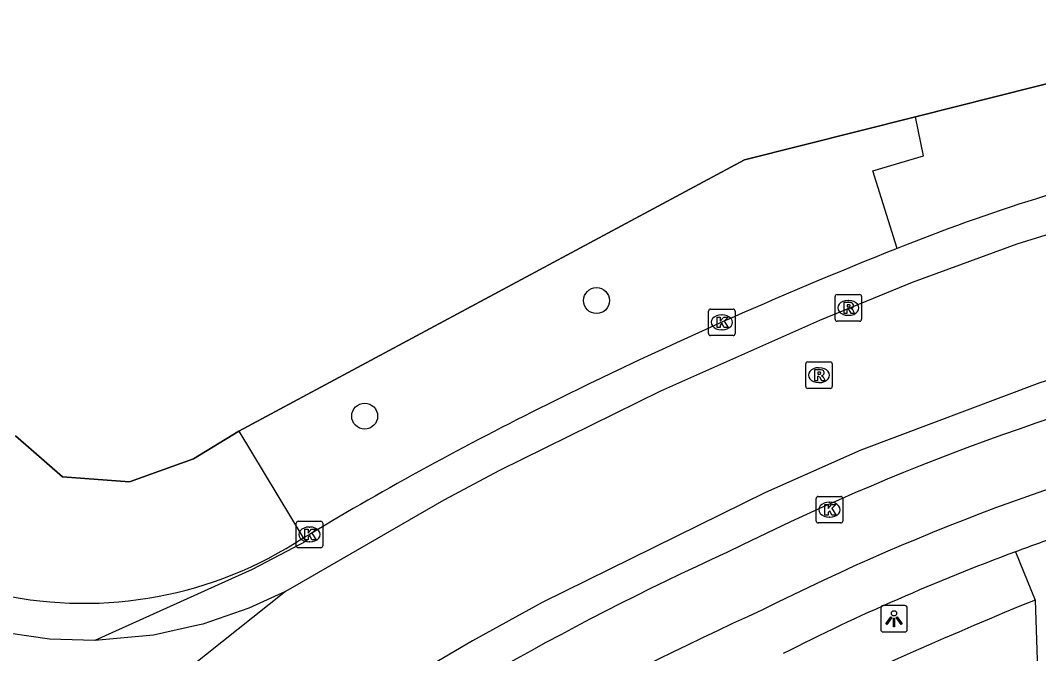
# Model space of a CAD drawing. Extents: x 156651 to 158072, y 387631 to 388990.
# Drawn here: x 157534.75 to 157573.12, y 388274.57 to 388298.42 of the extents above; entities that cross this region are included whole.
import ezdxf

# ---------------------------------------------------------------- set-up
doc = ezdxf.new("R2010")
doc.units = 0
for name, color, linetype in [('IMGEO_Berm_groen', 7, 'Continuous'), ('IMGEO_Boom', 7, 'Continuous'), ('IMGEO_Groenvoorziening', 7, 'Continuous'), ('IMGEO_Hek', 7, 'Continuous'), ('IMGEO_Kolk', 7, 'Continuous'), ('IMGEO_Lichtpunt', 7, 'Continuous'), ('IMGEO_Rijbaan_lokaal_gesloten', 7, 'Continuous'), ('IMGEO_Rijbaan_lokaal_open', 7, 'Continuous'), ('IMGEO_Rioolput', 7, 'Continuous'), ('IMGEO_Voetpad_halfverhard', 7, 'Continuous'), ('IMGEO_Voetpad_open', 7, 'Continuous')]:
    doc.layers.add(name, color=color, linetype=linetype)

msp = doc.modelspace()

# ---------------------------------------------------------------- linework, layer by layer
at = {"layer": 'IMGEO_Berm_groen'}
msp.add_lwpolyline([(157542.983, 388282.939), (157562.041, 388293.167), (157568.49, 388294.791)], dxfattribs=at)
at = {"layer": 'IMGEO_Boom'}
for centre in [(157556.466, 388287.863), (157547.728, 388283.511)]:
    msp.add_circle(centre, 0.489, dxfattribs=at)
at = {"layer": 'IMGEO_Groenvoorziening'}
msp.add_arc((157634.158, 388126.334), 162.222, 112.14994, 119.20658, dxfattribs=at)
at = {"layer": 'IMGEO_Hek'}
for points in [[(157576.008, 388296.685), (157568.49, 388294.791)], [(157568.49, 388294.791), (157562.041, 388293.167), (157542.983, 388282.939)], [(157542.983, 388282.939), (157541.277, 388281.899), (157538.863, 388281.032), (157536.341, 388281.225), (157534.566, 388282.769)]]:
    msp.add_lwpolyline(points, dxfattribs=at)
at = {"layer": 'IMGEO_Kolk'}
for p, q in [((157560.685, 388286.619), (157560.685, 388287.471)), ((157560.76, 388287.545), (157561.612, 388287.545)), ((157561.686, 388287.471), (157561.686, 388286.619)), ((157561.173, 388287.325), (157561.198, 388287.325)), ((157561.196, 388286.765), (157561.171, 388286.765)), ((157561.612, 388286.545), (157560.76, 388286.545)), ((157564.745, 388279.56), (157564.745, 388280.412)), ((157564.82, 388280.486), (157565.672, 388280.486)), ((157565.233, 388280.266), (157565.258, 388280.266)), ((157565.746, 388280.412), (157565.746, 388279.56)), ((157545.149, 388278.628), (157545.149, 388279.48)), ((157545.224, 388279.554), (157546.076, 388279.554)), ((157546.15, 388279.48), (157546.15, 388278.628)), ((157565.672, 388279.486), (157564.82, 388279.486)), ((157565.256, 388279.706), (157565.231, 388279.706)), ((157545.637, 388279.334), (157545.662, 388279.334)), ((157545.66, 388278.774), (157545.635, 388278.774)), ((157546.076, 388278.554), (157545.224, 388278.554))]:
    msp.add_line(p, q, dxfattribs=at)
for points in [[(157560.685, 388286.619), (157560.685, 388287.471)], [(157560.76, 388287.545), (157561.612, 388287.545)], [(157561.686, 388287.471), (157561.686, 388286.619)], [(157561.006, 388287.245), (157561.129, 388287.245), (157561.129, 388287.094), (157561.259, 388287.245), (157561.423, 388287.245), (157561.277, 388287.094), (157561.43, 388286.845), (157561.278, 388286.845), (157561.193, 388287.009), (157561.129, 388286.942), (157561.129, 388286.845), (157561.006, 388286.845), (157561.006, 388287.245)], [(157561.612, 388286.545), (157560.76, 388286.545)], [(157564.745, 388279.56), (157564.745, 388280.412)], [(157564.82, 388280.486), (157565.672, 388280.486)], [(157565.066, 388280.186), (157565.189, 388280.186), (157565.189, 388280.035), (157565.319, 388280.186), (157565.483, 388280.186), (157565.337, 388280.035), (157565.49, 388279.786), (157565.338, 388279.786), (157565.253, 388279.95), (157565.189, 388279.883), (157565.189, 388279.786), (157565.066, 388279.786), (157565.066, 388280.186)], [(157565.746, 388280.412), (157565.746, 388279.56)], [(157545.149, 388278.628), (157545.149, 388279.48)], [(157545.224, 388279.554), (157546.076, 388279.554)], [(157546.15, 388279.48), (157546.15, 388278.628)], [(157565.672, 388279.486), (157564.82, 388279.486)], [(157545.47, 388279.254), (157545.593, 388279.254), (157545.593, 388279.103), (157545.723, 388279.254), (157545.887, 388279.254), (157545.741, 388279.103), (157545.894, 388278.854), (157545.742, 388278.854), (157545.657, 388279.018), (157545.593, 388278.951), (157545.593, 388278.854), (157545.47, 388278.854), (157545.47, 388279.254)], [(157546.076, 388278.554), (157545.224, 388278.554)]]:
    msp.add_lwpolyline(points, dxfattribs=at)
for centre, start, end in [((157560.762, 388287.469), 91.552, 178.448), ((157560.762, 388287.469), 91.552, 178.448), ((157561.61, 388287.469), 1.552, 88.448), ((157561.61, 388287.469), 1.552, 88.448), ((157560.762, 388286.621), 181.552, 268.448), ((157560.762, 388286.621), 181.552, 268.448), ((157561.61, 388286.621), 271.552, 358.448), ((157561.61, 388286.621), 271.552, 358.448), ((157564.822, 388280.41), 91.552, 178.448), ((157564.822, 388280.41), 91.552, 178.448), ((157565.67, 388280.41), 1.552, 88.448), ((157565.67, 388280.41), 1.552, 88.448), ((157545.226, 388279.478), 91.552, 178.448), ((157545.226, 388279.478), 91.552, 178.448), ((157546.074, 388279.478), 1.552, 88.448), ((157546.074, 388279.478), 1.552, 88.448), ((157564.822, 388279.562), 181.552, 268.448), ((157564.822, 388279.562), 181.552, 268.448), ((157565.67, 388279.562), 271.552, 358.448), ((157565.67, 388279.562), 271.552, 358.448), ((157545.226, 388278.63), 181.552, 268.448), ((157545.226, 388278.63), 181.552, 268.448), ((157546.074, 388278.63), 271.552, 358.448), ((157546.074, 388278.63), 271.552, 358.448)]:
    msp.add_arc(centre, 0.0765, start, end, dxfattribs=at)
for centre, major_axis, ratio, start_param, end_param in [((157561.172, 388287.045), (-0.387, 0.002), 0.722429, 4.712389, 7.853982), ((157561.197, 388287.045), (-0.39, 0.002), 0.717154, 1.570796, 4.712389), ((157565.232, 388279.986), (-0.387, 0.002), 0.722429, 4.712389, 7.853982), ((157565.257, 388279.986), (-0.39, 0.002), 0.717154, 1.570796, 4.712389), ((157545.636, 388279.054), (-0.387, 0.002), 0.722429, 4.712389, 7.853982), ((157545.661, 388279.054), (-0.39, 0.002), 0.717154, 1.570796, 4.712389)]:
    msp.add_ellipse(centre, major_axis=major_axis, ratio=ratio, start_param=start_param, end_param=end_param, dxfattribs=at)
at = {"layer": 'IMGEO_Lichtpunt'}
for p, q in [((157567.176, 388276.284), (157567.176, 388275.477)), ((157567.176, 388276.284), (157567.176, 388275.477)), ((157568.078, 388276.379), (157567.27, 388276.379)), ((157568.078, 388276.379), (157567.27, 388276.379)), ((157568.172, 388275.477), (157568.172, 388276.284)), ((157568.172, 388275.477), (157568.172, 388276.284)), ((157567.27, 388275.383), (157568.078, 388275.383)), ((157567.27, 388275.383), (157568.078, 388275.383))]:
    msp.add_line(p, q, dxfattribs=at)
for points in [[(157567.55, 388275.948), (157567.589, 388275.92), (157567.401, 388275.658), (157567.363, 388275.685), (157567.55, 388275.948)], [(157567.652, 388275.9), (157567.699, 388275.9), (157567.699, 388275.578), (157567.652, 388275.578), (157567.652, 388275.9)], [(157567.762, 388275.92), (157567.8, 388275.947), (157567.987, 388275.685), (157567.948, 388275.657), (157567.762, 388275.92)]]:
    msp.add_lwpolyline(points, dxfattribs=at)
msp.add_circle((157567.675, 388276.082), 0.0994, dxfattribs=at)
for centre, start, end in [((157567.27, 388276.284), 90, 180), ((157567.27, 388276.284), 90, 180), ((157568.078, 388276.284), 0, 90), ((157568.078, 388276.284), 0, 90), ((157567.27, 388275.477), 180, 270), ((157567.27, 388275.477), 180, 270), ((157568.078, 388275.477), 270, 0), ((157568.078, 388275.477), 270, 360)]:
    msp.add_arc(centre, 0.0946, start, end, dxfattribs=at)
at = {"layer": 'IMGEO_Rijbaan_lokaal_gesloten'}
for points in [[(157798.497, 388468.895), (157722.575, 388397.084), (157652.853, 388331.137), (157631.518, 388311.458), (157630.127, 388310.355), (157625.998, 388307.513), (157618.607, 388303.118), (157611.954, 388299.919), (157602.828, 388296.895), (157595.291, 388295.296), (157579.387, 388291.922), (157574.816, 388290.773), (157572.306, 388289.992), (157568.361, 388288.545), (157564.863, 388287.114), (157558.87, 388284.449), (157552.813, 388281.465), (157550.713, 388280.344), (157545.333, 388277.249), (157544.741, 388276.909)], [(157537.564, 388275.061), (157535.848, 388275.107), (157533.594, 388275.442), (157531.639, 388276.001), (157529.748, 388276.805), (157527.833, 388277.93), (157525.577, 388279.781), (157523.713, 388281.965), (157522.63, 388283.637), (157448.518, 388407.652), (157449.717, 388408.375)], [(157604.176, 388291.909), (157580.335, 388286.846), (157576.49, 388285.809), (157573.173, 388284.771), (157566.421, 388282.227), (157562.832, 388280.636), (157554.412, 388276.492), (157551.787, 388275.045), (157548.741, 388273.25), (157544.093, 388270.208), (157542.816, 388269.372), (157538.864, 388266.452), (157535.424, 388263.688), (157531.791, 388260.522), (157524.981, 388254.108)], [(157545.414, 388278.924), (157545.65, 388279.054)], [(157545.414, 388278.924), (157545.544, 388278.817), (157543.491, 388277.739), (157537.564, 388275.061)], [(157544.741, 388276.909), (157521.91, 388258.748)], [(157544.741, 388276.909), (157543.368, 388276.275), (157541.623, 388275.675), (157541.437, 388275.634), (157539.765, 388275.265), (157537.564, 388275.061)]]:
    msp.add_lwpolyline(points, dxfattribs=at)
for centre, radius, start, end in [((157593.795, 388225.299), 69.569, 102.75185, 111.95191), ((157631.204, 388129.888), 172.05, 111.6288, 116.44193), ((157603.03, 388195.104), 93.107, 103.47845, 116.57993), ((157609.767, 388172.315), 124.516, 116.30275, 120.99267), ((157537.143, 388291.564), 15.105, 212.8547, 303.1986), ((157607.879, 388176.392), 112.084, 114.51617, 124.89367)]:
    msp.add_arc(centre, radius, start, end, dxfattribs=at)
at = {"layer": 'IMGEO_Rijbaan_lokaal_open'}
for points in [[(157568.49, 388294.791), (157576.008, 388296.685)], [(157567.788, 388289.824), (157566.88, 388292.751), (157568.783, 388293.315), (157568.49, 388294.791)]]:
    msp.add_lwpolyline(points, dxfattribs=at)
at = {"layer": 'IMGEO_Rioolput'}
for p, q in [((157565.453, 388287.162), (157565.453, 388288.014)), ((157565.528, 388288.088), (157566.38, 388288.088)), ((157565.941, 388287.868), (157565.966, 388287.868)), ((157566.454, 388288.014), (157566.454, 388287.162)), ((157566.38, 388287.088), (157565.528, 388287.088)), ((157565.964, 388287.308), (157565.939, 388287.308)), ((157564.422, 388285.554), (157565.274, 388285.554)), ((157564.347, 388284.628), (157564.347, 388285.48)), ((157564.835, 388285.334), (157564.86, 388285.334)), ((157565.348, 388285.48), (157565.348, 388284.628)), ((157564.858, 388284.774), (157564.833, 388284.774)), ((157565.274, 388284.554), (157564.422, 388284.554))]:
    msp.add_line(p, q, dxfattribs=at)
for points in [[(157565.453, 388287.162), (157565.453, 388288.014)], [(157565.528, 388288.088), (157566.38, 388288.088)], [(157566.454, 388288.014), (157566.454, 388287.162)], [(157566.042, 388287.786), (157565.79, 388287.788), (157565.79, 388287.388)], [(157565.79, 388287.388), (157565.914, 388287.388), (157565.914, 388287.55), (157565.925, 388287.55)], [(157565.968, 388287.707), (157565.914, 388287.707), (157565.914, 388287.626)], [(157565.914, 388287.626), (157565.966, 388287.626)], [(157565.972, 388287.521), (157566.043, 388287.388), (157566.183, 388287.388), (157566.118, 388287.514)], [(157566.38, 388287.088), (157565.528, 388287.088)], [(157564.422, 388285.554), (157565.274, 388285.554)], [(157564.347, 388284.628), (157564.347, 388285.48)], [(157564.936, 388285.252), (157564.684, 388285.254), (157564.684, 388284.854)], [(157564.862, 388285.173), (157564.808, 388285.173), (157564.808, 388285.092)], [(157565.348, 388285.48), (157565.348, 388284.628)], [(157564.684, 388284.854), (157564.808, 388284.854), (157564.808, 388285.016), (157564.819, 388285.016)], [(157564.808, 388285.092), (157564.86, 388285.092)], [(157564.866, 388284.987), (157564.937, 388284.854), (157565.077, 388284.854), (157565.012, 388284.98)], [(157565.274, 388284.554), (157564.422, 388284.554)]]:
    msp.add_lwpolyline(points, dxfattribs=at)
for centre, radius, start, end in [((157565.53, 388288.012), 0.0765, 91.552, 178.448), ((157565.53, 388288.012), 0.0765, 91.552, 178.448), ((157566.378, 388288.012), 0.0765, 1.552, 88.448), ((157566.378, 388288.012), 0.0765, 1.552, 88.448), ((157565.924, 388287.497), 0.0533, 26.0293, 88.6989), ((157565.95, 388287.815), 0.19, 274.7715, 282.9687), ((157565.974, 388287.611), 0.0964, 77.0061, 93.1865), ((157565.988, 388287.668), 0.0378, 276.6634, 79.6772), ((157566.041, 388287.676), 0.109, 350.3612, 89.416), ((157566.039, 388287.676), 0.112, 277.5842, 350.9817), ((157566.023, 388287.461), 0.108, 29.5134, 73.7905), ((157565.53, 388287.164), 0.0765, 181.552, 268.448), ((157565.53, 388287.164), 0.0765, 181.552, 268.448), ((157566.378, 388287.164), 0.0765, 271.552, 358.448), ((157566.378, 388287.164), 0.0765, 271.552, 358.448), ((157564.424, 388285.478), 0.0765, 91.552, 178.448), ((157564.424, 388285.478), 0.0765, 91.552, 178.448), ((157565.272, 388285.478), 0.0765, 1.552, 88.448), ((157565.272, 388285.478), 0.0765, 1.552, 88.448), ((157564.868, 388285.077), 0.0964, 77.0061, 93.1865), ((157564.882, 388285.134), 0.0378, 276.6634, 79.6772), ((157564.935, 388285.142), 0.109, 350.3612, 89.416), ((157564.933, 388285.142), 0.112, 277.5842, 350.9817), ((157564.818, 388284.963), 0.0533, 26.0293, 88.6989), ((157564.844, 388285.281), 0.19, 274.7715, 282.9687), ((157564.917, 388284.927), 0.108, 29.5134, 73.7905), ((157564.424, 388284.63), 0.0765, 181.552, 268.448), ((157564.424, 388284.63), 0.0765, 181.552, 268.448), ((157565.272, 388284.63), 0.0765, 271.552, 358.448), ((157565.272, 388284.63), 0.0765, 271.552, 358.448)]:
    msp.add_arc(centre, radius, start, end, dxfattribs=at)
for centre, major_axis, ratio, start_param, end_param in [((157565.94, 388287.588), (-0.387, 0.002), 0.722429, 4.712389, 7.853982), ((157565.965, 388287.588), (-0.39, 0.002), 0.717154, 1.570796, 4.712389), ((157564.834, 388285.054), (-0.387, 0.002), 0.722429, 4.712389, 7.853982), ((157564.859, 388285.054), (-0.39, 0.002), 0.717154, 1.570796, 4.712389)]:
    msp.add_ellipse(centre, major_axis=major_axis, ratio=ratio, start_param=start_param, end_param=end_param, dxfattribs=at)
at = {"layer": 'IMGEO_Voetpad_halfverhard'}
for points in [[(157572.25, 388278.4), (157572.995, 388276.584)], [(157572.995, 388276.584), (157573.109, 388273.201)]]:
    msp.add_lwpolyline(points, dxfattribs=at)
at = {"layer": 'IMGEO_Voetpad_open'}
for points in [[(157534.566, 388282.769), (157536.341, 388281.225), (157538.863, 388281.032), (157541.277, 388281.899), (157542.983, 388282.939)], [(157542.983, 388282.939), (157545.414, 388278.924)]]:
    msp.add_lwpolyline(points, dxfattribs=at)
for centre, radius, start, end in [((157601.772, 388198.911), 86.604, 103.27454, 116.7992), ((157602.18, 388197.392), 86.361, 108.99821, 110.27746), ((157600.784, 388201.386), 82.13, 110.33015, 116.99934), ((157606.478, 388179.055), 106.555, 114.24326, 124.97916)]:
    msp.add_arc(centre, radius, start, end, dxfattribs=at)

doc.saveas('drawing.dxf')
